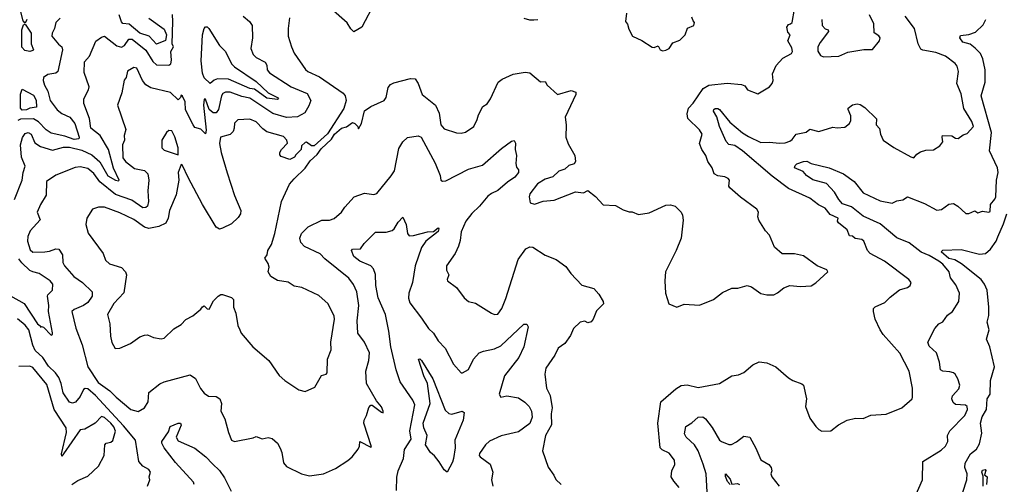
# Model space of a CAD drawing. Extents: x 1245432 to 1420865, y 606325 to 671314.
# Tile 334 of 382: x 1401180 to 1407617, y 617776 to 620813. Entities that reach past the tile are written whole.
import ezdxf

# ---------------------------------------------------------------- set-up
doc = ezdxf.new("R2010")
doc.units = 0

msp = doc.modelspace()

# ---------------------------------------------------------------- linework, layer by layer
at = {"layer": '0CON20XD'}
for points in [[(1403501.4, 620925), (1403417.5, 620765), (1403365, 620732.5), (1403345, 620752.5), (1403321.7, 620791.7), (1403214, 620885)], [(1401145, 619637.1), (1401195.8, 619764.2), (1401202.4, 619815), (1401216.2, 619855), (1401190.7, 619915), (1401184.5, 619994.5), (1401197.7, 620042.3), (1401215, 620070), (1401235, 620075.4), (1401254.1, 620064.1), (1401278.9, 620008.9), (1401315, 619983.1), (1401395, 619959.5), (1401465, 619980), (1401505, 619979.8), (1401585, 619959.2), (1401650.3, 619930.3), (1401704.3, 619884.3), (1401755, 619791.9), (1401806.2, 619763.8), (1401825, 619760), (1401829.2, 619765), (1401793, 619843), (1401759.2, 619965), (1401706.1, 620056.1), (1401644.3, 620104.3), (1401636.1, 620166.1), (1401600, 620265), (1401599.4, 620295), (1401630, 620355), (1401632.9, 620375), (1401602.1, 620467.9), (1401603.7, 620536.4), (1401636.9, 620575), (1401676.4, 620673.6), (1401715, 620699.2), (1401735, 620704.2), (1401815, 620642.2), (1401845, 620632.7), (1401865, 620644.4), (1401893.3, 620685), (1401915, 620685.3), (1402004.8, 620614.8), (1402049.8, 620539.8), (1402075, 620516.9), (1402155, 620516), (1402167.3, 620525), (1402172, 620548), (1402167.2, 620605), (1402184.7, 620635), (1402175.5, 620655), (1402181.9, 620801.9), (1402177.8, 620847.8)], [(1401225.5, 620815), (1401215, 620790), (1401201.9, 620805), (1401185, 620873.3)], [(1402640, 620835), (1402681.7, 620801.7), (1402700, 620775), (1402702.7, 620695), (1402691.4, 620625), (1402707.1, 620585), (1402726.1, 620566.1), (1402785, 620534.4), (1402795.3, 620515), (1402797.7, 620485), (1402813.3, 620465), (1402954, 620374), (1403060.2, 620330.2), (1403082.9, 620285), (1403070.2, 620249.8), (1403043.1, 620205), (1402995, 620177.7), (1402925, 620174.7), (1402835, 620199.7), (1402685, 620299.6), (1402631.6, 620311.6), (1402555, 620339.3), (1402525, 620340.3), (1402508.6, 620331.4), (1402498.4, 620315), (1402479.3, 620225), (1402465, 620203.3), (1402445, 620204.2), (1402418.5, 620225), (1402395, 620292.5), (1402385, 620293.3), (1402382, 620255), (1402399.1, 620090.9), (1402395, 620067.5), (1402365, 620097.5), (1402325, 620107.5), (1402313.3, 620125), (1402263, 620223), (1402262.5, 620275), (1402245, 620312.5), (1402235, 620320), (1402230, 620305), (1402215, 620290), (1402165, 620336.2), (1402037.4, 620367.4), (1402005, 620387.5), (1401983.6, 620415), (1401945, 620495.8), (1401925, 620500), (1401883.6, 620476.4), (1401876.2, 620435), (1401863.3, 620416.7), (1401846.7, 620335), (1401819.4, 620255), (1401873.3, 620095), (1401863.1, 620055), (1401865.6, 620025), (1401852.5, 619995), (1401855, 619910.8), (1401871.5, 619885), (1401931.2, 619841.2), (1401995, 619826.8), (1402016.5, 619806.5), (1402023.9, 619765), (1402017.1, 619695), (1402021.5, 619625), (1402014.4, 619595), (1402003.8, 619585), (1401985, 619583.5), (1401913.1, 619633.1), (1401805, 619670.2), (1401703.2, 619753.2), (1401665, 619807.9), (1401625, 619840.9), (1401575, 619850.5), (1401543.1, 619846.9), (1401415, 619795.7), (1401355.8, 619755), (1401351.8, 619665), (1401315.5, 619605), (1401293.8, 619555), (1401312.9, 619505), (1401248.1, 619431.9), (1401233.1, 619395), (1401230.3, 619365), (1401248.2, 619308.2), (1401265, 619292.5), (1401343.7, 619296.3), (1401375, 619300.4), (1401415, 619316.3), (1401435, 619313.1), (1401460, 619275), (1401460.8, 619225), (1401471.5, 619205), (1401534.1, 619134.1), (1401590, 619095), (1401654.4, 619035), (1401653.1, 619005), (1401625, 618964.6), (1401596.2, 618943.8), (1401535, 618919.6), (1401520, 618905), (1401546.6, 618796.6), (1401588.4, 618688.4)], [(1402023.5, 620823.5), (1402125, 620750.4), (1402138.7, 620715), (1402132.6, 620677.4), (1402075, 620652.7), (1402026.6, 620705), (1401965, 620725.7), (1401895, 620783.4), (1401855, 620787.1), (1401845, 620798.6), (1401830.3, 620845)], [(1403045, 618383.8), (1403109.3, 618410.7), (1403152.3, 618487.7), (1403183.6, 618496.4), (1403190, 618505), (1403191.2, 618595), (1403216.9, 618655), (1403213.3, 618705), (1403238.2, 618855), (1403236.5, 618875), (1403197.1, 618955), (1403135, 619010.8), (1403025, 619062.9), (1402975, 619071.9), (1402935, 619098), (1402865, 619107.5), (1402821.2, 619135), (1402804, 619165), (1402811.2, 619195), (1402805, 619220), (1402782.5, 619255), (1402797.5, 619275), (1402802.5, 619305), (1402825.9, 619344.1), (1402848.6, 619415), (1402890.8, 619625), (1402942.7, 619737.3), (1402975, 619773.1), (1403045, 619842.9), (1403078.9, 619891.1), (1403125, 619932.5), (1403151.3, 619968.7), (1403217.6, 620032.4), (1403238.8, 620065), (1403283.3, 620105), (1403317, 620113), (1403355, 620140), (1403370, 620135), (1403390, 620115), (1403395, 620100), (1403413.3, 620135), (1403435, 620216.7), (1403474.4, 620245.6), (1403562.5, 620285), (1403576, 620305), (1403589.3, 620370.7), (1403605, 620390), (1403625, 620401.2), (1403735, 620429.2), (1403765.5, 620425.5), (1403785, 620396.7), (1403810.6, 620325), (1403898.1, 620255), (1403921.7, 620201.7), (1403932.7, 620125), (1403955, 620100), (1404035, 620074.3), (1404065, 620071.4), (1404095, 620078.1), (1404149.2, 620115), (1404169.7, 620160.3), (1404178.3, 620191.7), (1404207.5, 620245), (1404235, 620263.3), (1404258.6, 620295), (1404308.2, 620405), (1404335, 620424.6), (1404405, 620456.4), (1404485, 620469.1), (1404514.5, 620464.5), (1404585, 620406.2), (1404615, 620408), (1404628.8, 620385), (1404695, 620323.8), (1404785, 620350), (1404815, 620340), (1404816.2, 620325), (1404745.6, 620175), (1404753.3, 620125), (1404749.4, 620045), (1404765, 620002.5), (1404808.8, 619925), (1404813.3, 619885), (1404805, 619870), (1404769.3, 619860.7), (1404743.6, 619836.4), (1404705, 619823.3), (1404665, 619786.2), (1404615, 619771.4), (1404565, 619740.6), (1404514.2, 619675), (1404510, 619655), (1404517.5, 619615), (1404545, 619608), (1404602.9, 619627.1), (1404675, 619632.5), (1404813, 619687), (1404865, 619681.2), (1404895, 619697.5), (1404945, 619657.5), (1404995, 619603.8), (1405075, 619598.8), (1405125, 619570), (1405165, 619556.7), (1405185, 619556.7), (1405225, 619540), (1405295, 619551.2), (1405405, 619600), (1405435, 619602), (1405465, 619594), (1405504.2, 619554.2), (1405514, 619535), (1405517.9, 619502.1), (1405504.3, 619385), (1405472.5, 619305), (1405402, 619165), (1405398, 619105), (1405402, 619025), (1405423.3, 618955), (1405475, 618933.8), (1405525, 618953.3), (1405625, 618946.7), (1405715, 618983.3), (1405775, 619030), (1405835, 619057.5), (1405875, 619057.5), (1405935, 619076.2), (1405965, 619066.2), (1406025, 619022.5), (1406065, 619014.3), (1406110, 619015), (1406135, 619026.7), (1406175, 619060), (1406215, 619076.2), (1406285, 619068.8), (1406355, 619073.8), (1406385, 619093.3), (1406463.3, 619165), (1406457.3, 619177.3), (1406392.5, 619205), (1406305, 619270), (1406245, 619283.3), (1406163.6, 619283.6), (1406115, 619326.7), (1406081.2, 619405), (1406055, 619433.3), (1406013.2, 619503.2), (1406006, 619525), (1406010, 619555), (1405999.2, 619575), (1405893, 619653), (1405823.3, 619715), (1405816.7, 619725), (1405820, 619765), (1405812.5, 619775), (1405790, 619785), (1405745, 619792.5), (1405720, 619805), (1405707.1, 619845), (1405678, 619885), (1405665.7, 619925), (1405639.5, 619965), (1405624.5, 620004.5), (1405641.9, 620065), (1405625, 620094), (1405548.1, 620168.1), (1405543.2, 620196.8), (1405552.5, 620235), (1405583.2, 620266.8), (1405647.5, 620362.5), (1405685, 620385.7), (1405805, 620399.1), (1405898.9, 620388.9), (1405919.7, 620379.7), (1405937.5, 620355), (1406005, 620327.5), (1406082.5, 620375), (1406100, 620395), (1406106.7, 620415), (1406101.7, 620458.3), (1406125, 620513.3), (1406168.3, 620561.7), (1406225, 620592.5), (1406231.9, 620605), (1406228.6, 620628.6), (1406202.5, 620675), (1406217.5, 620715), (1406202, 620732), (1406196.2, 620765), (1406205, 620782.5), (1406220, 620785), (1406230, 620795), (1406245, 620882.5)], [(1405146.7, 620855), (1405140.8, 620800.8), (1405153.6, 620783.6), (1405161.2, 620751.2), (1405186.2, 620705), (1405247.4, 620677.4), (1405315, 620633.8), (1405328.3, 620631.7), (1405355, 620642.5), (1405367.5, 620615), (1405385, 620608.8)], [(1405491.2, 617755), (1405455.9, 617795.9), (1405440, 617825), (1405444.3, 617865), (1405462.5, 617905), (1405460.8, 617935), (1405425, 617980.6), (1405380.4, 618000.4), (1405366.9, 618015), (1405351.3, 618175), (1405371.9, 618315), (1405469.6, 618400.4), (1405505, 618421.4), (1405544.3, 618425.7), (1405615, 618408.8), (1405754.1, 618434.1), (1405835, 618484.4), (1405879.1, 618490.9), (1405915, 618506), (1405973.2, 618556.8), (1406015, 618577.5), (1406065, 618570), (1406123.1, 618543.1), (1406205, 618472.5), (1406235, 618454), (1406293.6, 618433.6), (1406303.6, 618423.6), (1406323.3, 618335), (1406317.5, 618285), (1406345, 618207.5), (1406384.1, 618154.1), (1406405, 618133.3), (1406425, 618123.3), (1406483.9, 618126.1), (1406532.5, 618165), (1406590, 618195), (1406645, 618208), (1406695, 618206), (1406745, 618228), (1406843.9, 618233.9), (1406947.5, 618275), (1407013.8, 618335), (1407017.1, 618345), (1407016.9, 618405), (1406994.3, 618515), (1406935, 618634.2), (1406825.4, 618755), (1406805.4, 618785), (1406773.1, 618855), (1406761.4, 618905), (1406762.5, 618925), (1406773, 618937), (1406835, 618963.8), (1406870.8, 618999.1), (1406932.8, 619047.2), (1406985, 619063.1), (1407001.2, 619075), (1407008.6, 619095), (1406992.2, 619115), (1406833.6, 619233.6), (1406740, 619285), (1406722.5, 619305), (1406698, 619365), (1406685, 619376), (1406643, 619383), (1406625, 619397.5), (1406605, 619400), (1406589.1, 619439.1), (1406533.8, 619485), (1406527.5, 619495), (1406530, 619515), (1406479.5, 619539.5), (1406445, 619581.4), (1406403.3, 619603.3), (1406345.7, 619645.7), (1406205, 619710.5), (1406100.1, 619790.1), (1405905.7, 619955.7), (1405855, 619990.6), (1405815, 619998.2), (1405797.7, 620017.7), (1405756, 620115), (1405737, 620177), (1405716.7, 620215), (1405717.1, 620225), (1405726.5, 620233.5), (1405745, 620232.7), (1405755, 620225.4), (1405822.6, 620142.6), (1405905, 620072.9), (1405945, 620049.2), (1406025, 620010), (1406085, 620012.7), (1406145, 620005.5), (1406185, 620008), (1406215, 620020), (1406230, 620030), (1406256, 620065), (1406322.1, 620077.9), (1406345, 620097.5), (1406405, 620081.1), (1406495, 620111.4), (1406525, 620105.7), (1406575, 620111.1), (1406604.5, 620135), (1406614.6, 620155), (1406613.1, 620185), (1406595.7, 620225), (1406597.1, 620235), (1406624, 620256), (1406655, 620263.1), (1406675, 620259.2), (1406705, 620239.2), (1406782, 620165), (1406780, 620125), (1406801.7, 620101.7), (1406807.5, 620065), (1406824.2, 620025), (1406895, 619976.7), (1407005, 619915.5), (1407025, 619910), (1407046.2, 619935), (1407069.7, 619950.3), (1407105, 619960), (1407155, 619962.5), (1407195, 619988.6), (1407215.8, 620015), (1407210, 620045), (1407213.8, 620056.2), (1407275, 620053.8), (1407298.3, 620038.3), (1407315, 620036.2), (1407348.8, 620061.2), (1407375, 620070), (1407416.5, 620115), (1407405, 620148), (1407353, 620233), (1407335, 620327.5), (1407307.5, 620395), (1407318, 620475), (1407308.3, 620508.3), (1407295, 620527.5), (1407233.6, 620573.6), (1407168.9, 620598.9), (1407085, 620613.1), (1407071.3, 620621.3), (1407053.1, 620655), (1407028.9, 620755), (1406968, 620835)], [(1405385, 620608.8), (1405405, 620613.8), (1405426, 620625), (1405449.2, 620660.8), (1405495, 620680), (1405531.2, 620715), (1405545, 620756.7), (1405587.5, 620775), (1405592.5, 620795), (1405582.5, 620805), (1405575, 620830)], [(1406423.3, 620815), (1406426.7, 620775), (1406445, 620752.5), (1406466.4, 620746.4), (1406467.5, 620735), (1406413.6, 620663.6), (1406398.6, 620635), (1406397, 620607), (1406415, 620578), (1406435, 620570.6), (1406535, 620574.4), (1406595, 620601.5), (1406698.3, 620618.3), (1406755, 620617.5), (1406802, 620675), (1406805.7, 620695), (1406797.4, 620707.4), (1406766.1, 620726.1), (1406763.3, 620785), (1406736.2, 620845)], [(1401445, 620823.1), (1401415.4, 620794.6), (1401406.5, 620755), (1401391.1, 620725), (1401390.6, 620705), (1401433.1, 620653.1), (1401456, 620635), (1401459.2, 620615), (1401429.2, 620475), (1401416.1, 620463.9), (1401363.3, 620455), (1401335.7, 620435), (1401332.2, 620415), (1401340.8, 620385), (1401364.3, 620345), (1401379.5, 620285), (1401425, 620222.9), (1401455, 620200.2), (1401506.6, 620176.6), (1401539.6, 620135), (1401567.9, 620045), (1401565.4, 620034.6), (1401535, 620030.6), (1401475, 620052.4), (1401385, 620071.9), (1401352.6, 620092.6), (1401302.7, 620145), (1401269.4, 620165), (1401185, 620163.3), (1401166.7, 620153.3)], [(1401245, 620605.3), (1401212.4, 620612.4), (1401193.2, 620633.2), (1401193.9, 620746.1), (1401205, 620780), (1401215, 620783.8), (1401254.2, 620724.2), (1401254.7, 620655.3), (1401269.4, 620615), (1401265, 620610.6), (1401245, 620605.3)], [(1402944.4, 620825), (1402934.6, 620755.4), (1402934.3, 620705), (1402955.7, 620635), (1402975, 620593.8), (1403047.9, 620487.9), (1403063.3, 620475), (1403139.3, 620439.3), (1403295, 620331.9), (1403306.7, 620315), (1403313.3, 620285), (1403298.1, 620231.9), (1403193, 620067), (1403105, 619987.5), (1403088.3, 619988.3), (1403055, 620012.5), (1403045, 620010), (1403021.7, 619988.3), (1403020, 619965), (1402985, 619930), (1402976.4, 619913.6), (1402945, 619900), (1402888.3, 619918.3), (1402880, 619930), (1402880, 619945), (1402890.8, 619965), (1402931.2, 620005), (1402927.1, 620025), (1402905, 620049.1), (1402795, 620080.5), (1402768.5, 620098.5), (1402725, 620145.5), (1402685, 620162.9), (1402605, 620159.4), (1402585, 620136.7), (1402582.1, 620105), (1402575, 620081.4), (1402555, 620063.5), (1402492.9, 620045), (1402486.2, 620003.8), (1402496.5, 619945), (1402535, 619812.7), (1402585, 619663.2), (1402626.5, 619565), (1402624.1, 619545), (1402608.9, 619521.1), (1402565, 619478.9), (1402505, 619449.4), (1402485, 619444.8), (1402465, 619457.4), (1402375, 619605.2), (1402280.6, 619780.6), (1402245, 619860), (1402235, 619866.7), (1402215.6, 619815), (1402220.8, 619765), (1402202.8, 619667.2), (1402158.5, 619565), (1402151.1, 619515), (1402135, 619483.8), (1402088.4, 619461.6), (1402025, 619448.7), (1401995, 619456.8), (1401925, 619506.4), (1401835, 619550.9), (1401735, 619586.5), (1401695, 619587.8), (1401656.4, 619573.6), (1401619.4, 619515), (1401611.9, 619475), (1401628.3, 619418.3), (1401726, 619285), (1401741.1, 619241.1), (1401767, 619217), (1401845, 619193.3), (1401870.5, 619165), (1401878.9, 619145), (1401861.5, 619028.5), (1401795, 618958.8), (1401754.3, 618885), (1401769.2, 618825), (1401772.9, 618745), (1401782.7, 618702.7), (1401804, 618664), (1401834.2, 618665.8), (1401905, 618696.2), (1401965, 618740.8), (1401995, 618752), (1402015, 618753.3), (1402055, 618736.2), (1402105, 618726.2), (1402125, 618731.2), (1402187.6, 618792.4), (1402235, 618820), (1402265, 618854), (1402311.7, 618878.3), (1402365, 618921.2), (1402375, 618936.7), (1402385, 618942.5), (1402405, 618922.5), (1402418.7, 618921.3), (1402446.7, 618975), (1402477.5, 619005), (1402495, 619016.7), (1402505, 619016.2), (1402565, 618996.7), (1402576.7, 618985), (1402577.5, 618935), (1402593.8, 618895), (1402606, 618815), (1402618, 618785), (1402628, 618765), (1402704.2, 618675), (1402808.8, 618585), (1402875, 618486.7), (1402913.9, 618453.9), (1403005, 618393.8), (1403045, 618383.8)], [(1402865, 620291.5), (1402795, 620300.4), (1402715, 620359.8), (1402685, 620364), (1402545, 620423.1), (1402473.7, 620426.3), (1402452.1, 620417.9), (1402425, 620396.7), (1402385, 620433.3), (1402375, 620462.9), (1402365.6, 620545), (1402373.8, 620715), (1402385, 620755.6), (1402393.8, 620766.2), (1402405, 620765.5), (1402416.4, 620755), (1402486.7, 620645), (1402525.9, 620605.9), (1402565.5, 620525), (1402583.1, 620505), (1402725, 620408.6), (1402804, 620334), (1402864.4, 620305), (1402870.8, 620295), (1402865, 620291.5)], [(1404475, 620823.8), (1404512.3, 620812.3), (1404541.2, 620811.2), (1404567.5, 620815)], [(1407034.2, 617695.8), (1407082.5, 617805), (1407083.8, 617925), (1407205, 618000), (1407233.3, 618025), (1407248, 618055), (1407245.8, 618095), (1407261.4, 618125), (1407360, 618225), (1407377.1, 618265), (1407374.3, 618284.3), (1407362.4, 618292.4), (1407298.6, 618298.6), (1407281.9, 618311.9), (1407274.5, 618335), (1407277.9, 618355), (1407319.5, 618400.5), (1407325.2, 618425), (1407313.3, 618465), (1407295.2, 618495.2), (1407284.3, 618505), (1407261.1, 618511.1), (1407214.6, 618514.6), (1407200, 618525), (1407193.7, 618573.7), (1407174.6, 618634.6), (1407125, 618678), (1407116.9, 618705), (1407162.5, 618795), (1407190, 618825), (1407215, 618837.5), (1407245, 618882.5), (1407277.5, 618905), (1407320, 618970), (1407323.8, 619025), (1407299.7, 619079.8), (1407264.4, 619125), (1407256, 619165), (1407214.5, 619215), (1407188.5, 619235), (1407125, 619271.9), (1407073, 619293), (1406995, 619354), (1406915, 619386.7), (1406805, 619478.8), (1406695, 619528.7), (1406618.8, 619588.8), (1406559.2, 619609.2), (1406535, 619636.8), (1406506.5, 619686.5), (1406455, 619742.7), (1406365, 619766.1), (1406323.3, 619795), (1406301.2, 619821.2), (1406245.6, 619845), (1406249.3, 619860.7), (1406259.5, 619870.5), (1406305, 619886.8), (1406325, 619887.5), (1406355, 619873.6), (1406472.5, 619845), (1406565.9, 619805.9), (1406635.3, 619755.3), (1406695, 619681.8), (1406805, 619630), (1406883, 619613), (1406915, 619630), (1406953.9, 619636.1), (1406985, 619655.8), (1407095, 619612.1), (1407175, 619566.9), (1407207.3, 619572.7), (1407255, 619607.8), (1407285, 619610.5), (1407314.2, 619595), (1407365.5, 619545.5), (1407385, 619545.6), (1407423.3, 619563.3), (1407445, 619551.2), (1407475, 619560.8), (1407515, 619554.2), (1407525, 619560), (1407527.5, 619605), (1407555, 619639.2), (1407560.7, 619655), (1407566.8, 619765), (1407576.7, 619815), (1407571.9, 619845), (1407521, 619955), (1407534.2, 620075), (1407466.7, 620315), (1407491.2, 620405), (1407491.1, 620485), (1407477.1, 620557.1), (1407461, 620591), (1407427.2, 620627.3), (1407393.6, 620653.6), (1407346.7, 620665), (1407325.7, 620695), (1407331.2, 620708.8), (1407385, 620716.2), (1407427.7, 620732.3), (1407479.8, 620780.2), (1407495.6, 620815)], [(1401195, 620222.1), (1401184.2, 620235), (1401184.9, 620325.1), (1401195, 620358.9), (1401269.8, 620319.8), (1401287.5, 620287.5), (1401289.2, 620240.8), (1401245, 620234.8), (1401225, 620224.5), (1401195, 620222.1)], [(1402215, 619928.8), (1402215.2, 619974.8), (1402195, 620047.5), (1402175, 620085.7), (1402155, 620088), (1402140, 620075), (1402108.8, 620025), (1402110, 619975), (1402125, 619960.8), (1402215, 619928.8)], [(1401588.4, 618688.4), (1401625.3, 618545), (1401691.7, 618441.7), (1401768.1, 618388.1), (1401809.3, 618345), (1401907.1, 618265), (1401955, 618252), (1401995, 618275.3), (1402020.2, 618315), (1402023.4, 618376.6), (1402095, 618431.9), (1402125, 618445.7), (1402295, 618492.5), (1402328, 618468), (1402361.4, 618401.4), (1402385, 618372), (1402415, 618351.4), (1402465, 618349.5), (1402488.1, 618335), (1402499.4, 618305), (1402494.3, 618255), (1402520, 618205), (1402543.8, 618115), (1402564.1, 618064.1), (1402585, 618056.7), (1402705, 618078.8), (1402725, 618088), (1402765, 618074.2), (1402805, 618081.2), (1402830, 618075), (1402864.3, 618044.3), (1402882.7, 618012.7), (1402894, 617985), (1402905, 617917.5), (1402923, 617893), (1403022.5, 617845), (1403075, 617832.5), (1403165.8, 617844.2), (1403245, 617878.8), (1403325, 617932), (1403354.2, 617955.8), (1403392, 618005), (1403400.8, 618025), (1403404, 618056), (1403475, 618018), (1403479.7, 618020.3), (1403428.6, 618175), (1403431.4, 618195), (1403448, 618225), (1403462.1, 618277.9), (1403475, 618294), (1403485, 618294.2), (1403545, 618246.9), (1403555.8, 618244.2), (1403556.5, 618253.5), (1403545, 618283.3), (1403512.6, 618322.6), (1403447.3, 618435), (1403443.6, 618515), (1403462.1, 618585), (1403465.6, 618635), (1403434.3, 618705), (1403389.4, 618765), (1403386.7, 618845), (1403396.2, 618945), (1403383.6, 619035), (1403362.8, 619082.8), (1403332.6, 619122.6), (1403175, 619249.2), (1403145, 619283.5), (1403040.6, 619330.6), (1403017.2, 619357.2), (1403010.5, 619385), (1403022.9, 619415), (1403065, 619458.1), (1403155, 619501.9), (1403205, 619502.9), (1403235, 619512.9), (1403283.1, 619555), (1403305, 619588), (1403366, 619655), (1403435, 619679.6), (1403495, 619670.5), (1403515, 619677.1), (1403607.3, 619792.7), (1403629.4, 619825), (1403659.3, 619970.7), (1403685, 620014), (1403715, 620042), (1403785, 620053.3), (1403805, 620046), (1403896.2, 619876.2), (1403928, 619795), (1403933.3, 619765), (1403945, 619756.7), (1403965, 619760), (1404113.3, 619835), (1404205, 619861.9), (1404329.4, 619970.6), (1404395, 620018.6), (1404413, 620023), (1404420.8, 620005), (1404420, 619965), (1404428.8, 619925), (1404422.3, 619872.3), (1404428.3, 619848.3), (1404441.7, 619831.7), (1404441.2, 619815), (1404416.2, 619783.8), (1404368.7, 619751.3), (1404305, 619695.6), (1404265, 619677.3), (1404241.3, 619658.7), (1404186.1, 619593.9), (1404135, 619546.2), (1404096.5, 619495), (1404065, 619426.7), (1404059.3, 619370.7), (1404047.9, 619332.1), (1404026.2, 619285), (1403970, 619205), (1403970, 619175), (1403986.2, 619145), (1403973.8, 619115), (1403976.2, 619105), (1404035, 619062.5), (1404085.7, 618995), (1404115, 618970.6), (1404159.1, 618959.1), (1404265, 618894), (1404285, 618886), (1404305, 618889.2), (1404332.2, 618925), (1404358.7, 618991.3), (1404439.6, 619245), (1404489.2, 619315), (1404515, 619328.6), (1404535, 619326), (1404614.6, 619274.6), (1404688, 619245), (1404750.7, 619200.7), (1404783.6, 619153.6), (1404855, 619078), (1404933.3, 619055), (1404965, 619020), (1404995, 618970), (1404996.7, 618955), (1404950.7, 618909.3), (1404929.4, 618855), (1404915, 618838.8), (1404895, 618832.5), (1404875, 618842.5), (1404845, 618836.2), (1404800, 618795), (1404780.5, 618749.5), (1404742.9, 618697.1), (1404701.2, 618665), (1404678.8, 618621.2), (1404618.8, 618535), (1404613.3, 618495), (1404623.8, 618405), (1404647.4, 618357.4), (1404661.1, 618275), (1404653.5, 618236.5), (1404656.1, 618165), (1404616.5, 618095), (1404597.1, 617995), (1404635, 617887.5), (1404671.2, 617835), (1404685, 617807.5), (1404720, 617775)], [(1407346, 617725), (1407371.2, 617805), (1407373.6, 617845), (1407359.1, 617885), (1407360.9, 617915), (1407396.4, 617975), (1407435.4, 618005), (1407455, 618040.8), (1407470.7, 618109.3), (1407460.4, 618175), (1407472.5, 618217.5), (1407500.6, 618265), (1407505.8, 618334.2), (1407525.6, 618364.4), (1407527.7, 618455), (1407553.8, 618545), (1407521.6, 618675), (1407499.9, 618725), (1407517.4, 618785), (1407505.6, 618835), (1407515, 618880), (1407516.5, 618935), (1407505, 619044), (1407488.3, 619085), (1407465.2, 619115.2), (1407338.1, 619218.1), (1407293.2, 619243.2), (1407255, 619251.5), (1407204.1, 619295.9), (1407214.5, 619305.5), (1407335, 619310), (1407455, 619280.6), (1407495, 619284.3), (1407526.6, 619313.4), (1407564, 619366), (1407575, 619393.8), (1407612.3, 619477.7), (1407633.9, 619545)], [(1403643.9, 617735), (1403646.4, 617823.6), (1403655, 617863.3), (1403687.9, 617945), (1403695.6, 618004.4), (1403738.3, 618071.7), (1403730.4, 618125), (1403762.1, 618295), (1403750.9, 618325), (1403668, 618445), (1403641.1, 618525), (1403605.3, 618675), (1403592.4, 618777.6), (1403570.4, 618885), (1403523.8, 618995), (1403507.1, 619075), (1403506.8, 619146.8), (1403492.8, 619185), (1403475, 619204.6), (1403404.4, 619235), (1403364.3, 619265), (1403348, 619305), (1403355, 619313.8), (1403408.8, 619315), (1403430.9, 619349.1), (1403505, 619424), (1403575, 619424.3), (1403613.8, 619435), (1403628, 619445), (1403655, 619488.8), (1403685, 619522.5), (1403705.7, 619475), (1403714.5, 619414.5), (1403725, 619401.2), (1403755, 619401.9), (1403845, 619427.3), (1403885, 619429.2), (1403915, 619452), (1403920, 619445), (1403915, 619428), (1403835, 619365.5), (1403805.6, 619325), (1403766, 619205), (1403746.9, 619095), (1403723.2, 619025), (1403722.2, 618992.2), (1403731.4, 618961.4), (1403807, 618863), (1403852.5, 618795), (1403884.1, 618764.1), (1403915, 618713.1), (1403960.6, 618665), (1404015, 618561.2), (1404065, 618504), (1404075, 618504), (1404115, 618526.9), (1404147.1, 618595), (1404184, 618635), (1404213, 618647), (1404285, 618662.1), (1404325, 618681.2), (1404475, 618823.3), (1404495, 618823.3), (1404503.8, 618805), (1404475.4, 618675), (1404442.1, 618605), (1404348.5, 618485), (1404313.5, 618365), (1404325, 618346), (1404365, 618353.6), (1404441.3, 618341.3), (1404482.8, 618312.8), (1404511.5, 618285), (1404526.9, 618255), (1404530.9, 618215), (1404515, 618174.2), (1404441.9, 618118.1), (1404328.1, 618091.9), (1404251.5, 618058.5), (1404224.4, 618035), (1404185, 617977.5), (1404184.2, 617965), (1404191.2, 617955), (1404255, 617906.7), (1404272.9, 617855), (1404264, 617805), (1404272.5, 617765)], [(1401065, 619038.2), (1401208.3, 618958.3), (1401295, 618824.2), (1401312.5, 618812.5), (1401315, 618802.5), (1401322.5, 618807.5), (1401335, 618802.5), (1401385, 618750), (1401393.6, 618756.4), (1401394.1, 618765.9), (1401367.5, 618905), (1401369.3, 618945), (1401361.9, 619005), (1401364.4, 619015), (1401394.1, 619045.9), (1401395.5, 619085), (1401378.6, 619105), (1401306, 619155), (1401265, 619163.8), (1401245, 619174.6), (1401193.3, 619223.3), (1401175, 619249.6)], [(1402014.2, 617765), (1402031.2, 617805), (1402026, 617825), (1402035.6, 617855), (1402025, 617872.5), (1401985.3, 617895.3), (1401958.2, 617925), (1401935.8, 618065), (1401859.2, 618159.2), (1401676, 618356), (1401625, 618399.4), (1401607.1, 618402.9), (1401596.4, 618395), (1401575, 618349.5), (1401545, 618312.1), (1401525, 618306.5), (1401505, 618313.3), (1401464.8, 618374.8), (1401451.6, 618435), (1401434.7, 618475), (1401413.7, 618505), (1401368, 618548), (1401330.8, 618605), (1401281.1, 618651.1), (1401264.8, 618685), (1401239.5, 618785), (1401215, 618815.4), (1401165, 618856.9)], [(1403975, 617855.8), (1403955, 617870), (1403922.5, 617922.5), (1403891.8, 617961.8), (1403864.9, 617985), (1403833.2, 618035), (1403844.1, 618095), (1403822.5, 618145), (1403818.4, 618175), (1403862.4, 618305), (1403845.4, 618435), (1403820.9, 618485), (1403786.4, 618593.6), (1403795, 618596.9), (1403806.4, 618585), (1403880, 618465), (1403961.2, 618261.2), (1403985, 618239.2), (1404004.3, 618234.3), (1404073.6, 618253.6), (1404086.2, 618246.2), (1404080, 618195), (1404024.5, 618065.5), (1404026.2, 618015), (1404016.2, 617945), (1404009.5, 617920.5), (1403975, 617855.8)], [(1401521.2, 617775), (1401559.7, 617800.3), (1401625, 617828.6), (1401695, 617894.3), (1401731.5, 617965), (1401736.4, 618033.6), (1401745.5, 618044.5), (1401775, 618052), (1401787.8, 618062.2), (1401806.7, 618123.3), (1401795, 618151.5), (1401775.9, 618175), (1401735, 618213.6), (1401715, 618220), (1401673.8, 618175), (1401605, 618135.8), (1401575, 618132.9), (1401465.7, 617974.3), (1401455, 617960), (1401452, 617975), (1401486.7, 618115), (1401484.5, 618145), (1401404.5, 618264.5), (1401357.7, 618427.7), (1401265, 618538.9), (1401245, 618547.8), (1401175, 618545.7)], [(1405674.6, 617725.4), (1405667.9, 617845), (1405648, 617908), (1405615, 617994), (1405590.8, 618035), (1405537.1, 618085), (1405525.8, 618105), (1405534, 618155), (1405575, 618177.1), (1405615.3, 618214.7), (1405645, 618217.9), (1405662.5, 618205), (1405707.3, 618147.3), (1405754.4, 618065), (1405768.8, 618055), (1405815, 618035.6), (1405833.2, 618036.8), (1405866.4, 618053.6), (1405915, 618091.2), (1405952.5, 618085), (1405992.9, 618012.9), (1406025.9, 617935.9), (1406076.7, 617905), (1406093.3, 617885), (1406096.7, 617865), (1406090, 617845), (1406096.7, 617825), (1406145, 617764)], [(1402321.2, 617775), (1402315, 617791.2), (1402198.9, 617918.9), (1402123.3, 618015), (1402109.2, 618045), (1402110, 618055), (1402151.7, 618118.3), (1402163.3, 618155), (1402215, 618175.8), (1402230, 618175), (1402235, 618162.5), (1402202.5, 618085), (1402215, 618060), (1402325, 618012.2), (1402396.9, 617955), (1402439.2, 617909.1), (1402485, 617866.4), (1402517.6, 617817.6), (1402561.6, 617731.6)], [(1407478.5, 617765), (1407478.6, 617828.6), (1407469.7, 617855), (1407475, 617867.6), (1407492, 617872), (1407496.6, 617866.6), (1407487.7, 617837.7), (1407505.7, 617825), (1407501.5, 617775)], [(1405824.6, 617774.6), (1405806.9, 617795), (1405793.8, 617826.2), (1405795, 617843.8), (1405825, 617810), (1405835, 617776.2), (1405872.2, 617782.2), (1405884.7, 617774.7)]]:
    msp.add_lwpolyline(points, dxfattribs=at)

doc.saveas('drawing.dxf')
